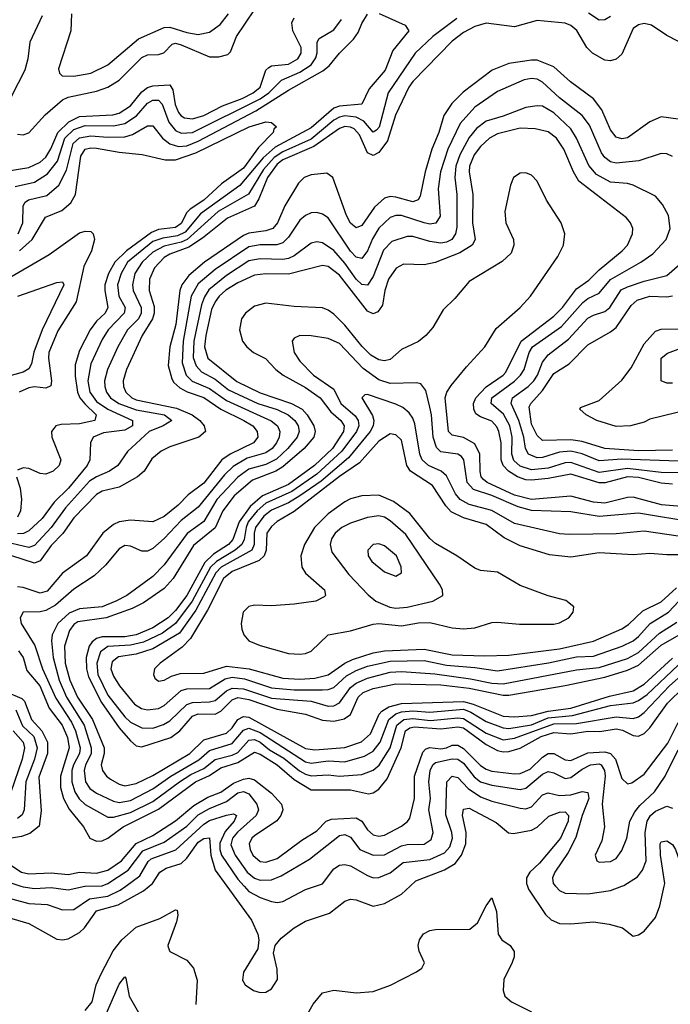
# Model space of a CAD drawing. Header units: inches. Extents: x 884549 to 1028252, y 526810 to 653624.
# Tile 569 of 656: x 970958 to 973262, y 539582 to 543069. Entities that reach past the tile are written whole.
import ezdxf

# ---------------------------------------------------------------- set-up
doc = ezdxf.new("R2010")
doc.units = ezdxf.units.IN
doc.header["$MEASUREMENT"] = 0
doc.layers.add('A9573', color=7, linetype='Continuous')
doc.layers.add('A9574', color=7, linetype='Continuous')

msp = doc.modelspace()

# ---------------------------------------------------------------- linework, layer by layer
at = {"layer": 'A9573', "color": 5}
for points, elevation in [([(970768.2, 540000), (970773.1, 539990), (970813.2, 539950), (970910, 539892), (970990, 539867.6), (971090, 539812.6), (971110, 539809.5), (971130, 539813.1), (971170, 539835.6), (971187.9, 539852.1), (971230, 539912.7), (971306.6, 539933.4), (971396.1, 539983.9), (971415.9, 540000)], 2220), ([(970845.1, 540000), (970870, 539978.5), (970933.8, 539953.8), (970990, 539938.8), (971055, 539935), (971110, 539915.9), (971150, 539917), (971204.9, 539955.1), (971270, 539964.1), (971314.1, 539985.9), (971333.6, 540000)], 2240), ([(970961.6, 540000), (970970, 539997.1), (971010, 539991.5), (971070, 539994.9), (971130, 539986.9), (971188.2, 540000)], 2260), ([(971691.6, 540000), (971779.3, 539879.3), (971801.7, 539830), (971805.2, 539810), (971801.4, 539778.6), (971750, 539695.3), (971747.2, 539667.2), (971757, 539650), (971785.8, 539630), (971810, 539623.3), (971830, 539624.8), (971850, 539636.1), (971870.8, 539670), (971870, 539706.6), (971856.7, 539763.3), (971862.4, 539790), (971884, 539816), (971930, 539852.5), (971970, 539876.6), (972055.7, 539904.3), (972110, 539946.6), (972130, 539953.7), (972150, 539952.1), (972210, 539928.8), (972250, 539938.5), (972310, 539971.7), (972341, 540000)], 2220), ([(971752.7, 540000), (971770, 539981.1), (971810, 539959.7), (971850, 539946.2), (971870, 539942), (971890, 539946), (971970, 539988.3), (972005.5, 540000)], 2240), ([(972755.8, 540000), (972759.4, 539990), (972819.5, 539899.5), (972840.3, 539880.3), (972870, 539868.1), (972910, 539866.3), (972990, 539873.2), (973045.7, 539865.7), (973092.8, 539852.8), (973130, 539823), (973150, 539827.2), (973170, 539840.9), (973210, 539888.9), (973224.9, 539930), (973240.6, 540000)], 2220), ([(972855.1, 540000), (972857.3, 539997.3), (972870, 539984.6), (972890, 539975.8), (972970, 539973.4), (973050, 539984.5), (973090.3, 540000)], 2240), ([(971930, 539464.3), (971997.7, 539582.3), (972030, 539621.8), (972070, 539632), (972150, 539622.2), (972210, 539627), (972270.8, 539649.2), (972362.9, 539697.1), (972382, 539710), (972391.6, 539728.4), (972372.2, 539770), (972368.6, 539790), (972373.3, 539810), (972388.3, 539831.7), (972410, 539843), (972430, 539846.5), (972552.4, 539847.6), (972578.8, 539870), (972610, 539930.3), (972630, 539958.8), (972646.5, 539910), (972652.1, 539830), (972665.4, 539810), (972694.5, 539790), (972709, 539769), (972709.6, 539750), (972702.6, 539730), (972672.8, 539670), (972670.1, 539630.1), (972676.5, 539610), (972699.5, 539590), (972770, 539555.5)], 2180), ([(971190, 539559.8), (971214.8, 539590), (971229.2, 539650), (971246, 539690), (971289, 539771), (971319.9, 539810), (971370, 539855), (971454.2, 539885.8), (971510, 539916.6), (971515.3, 539915.3), (971517.7, 539897.7), (971513.5, 539873.5), (971482.6, 539790), (971483.8, 539783.8), (971490, 539768.8), (971550, 539738.3), (971573.2, 539710), (971586.7, 539666.7), (971581.3, 539581.3)], 2180), ([(971254.3, 539525.7), (971310, 539652.9), (971330, 539678.4), (971334.4, 539674.4), (971346.2, 539610), (971383.9, 539543.9)], 2160)]:
    msp.add_lwpolyline(points, dxfattribs=dict(at, elevation=elevation))
at = {"layer": 'A9574', "color": 5}
for points, elevation in [([(971037.4, 543082.6), (970994, 542990), (970986.3, 542930), (970975.7, 542890), (970904.6, 542750)], 2320), ([(970910, 542532.2), (970990, 542545.8), (971030, 542564.3), (971050, 542582.7), (971067.9, 542612.1), (971093, 542670), (971132.2, 542707.8), (971170, 542726.1), (971288.1, 542731.9), (971310, 542737.4), (971350, 542764), (971390, 542814.1), (971410, 542829), (971430, 542835), (971490, 542838.3), (971500.5, 542820.5), (971509.1, 542769.1), (971520.8, 542740.8), (971530, 542728.3), (971541.8, 542721.8), (971570, 542717.4), (971610, 542729.3), (971676.1, 542763.9), (971745.4, 542790), (971784.7, 542810), (971809.8, 542830.2), (971829.9, 542890), (971839.9, 542900.1), (971850, 542906.2), (971910, 542911.9), (971943, 542930), (971955.2, 542950), (971954.6, 542970), (971925.5, 543030), (971921.8, 543058.2), (971930, 543075.6)], 2280), ([(972506.5, 543073.5), (972421.2, 543010), (972358.5, 542950), (972263.1, 542810), (972231.2, 542688.8), (972221.7, 542678.3), (972210, 542671.1), (972177.2, 542710), (972150, 542723.9), (972110, 542728), (972090, 542724.4), (972070, 542712.7), (971990, 542646.1), (971890, 542600.7), (971859.2, 542580.8), (971821.8, 542538.2), (971768.7, 542451.3), (971660.8, 542390), (971551.2, 542290), (971530, 542280.5), (971470, 542267.3), (971430, 542245.5), (971392.1, 542210), (971365.6, 542170), (971357.2, 542130), (971359.5, 542110), (971388, 542050), (971388.7, 542030), (971378.2, 542010), (971339.2, 541970), (971305.1, 541910), (971268.4, 541830), (971258.8, 541790), (971259.1, 541770), (971265.1, 541750), (971280.1, 541730), (971309.2, 541709.2), (971370, 541686.8), (971470.9, 541670), (971497.3, 541650), (971466.5, 541630), (971416.3, 541610), (971340.2, 541539.8), (971305.1, 541490), (971276.1, 541470), (971230, 541450.2), (971205.7, 541434.3), (971120, 541340), (971070, 541270.6), (971010, 541206.4), (970990, 541200.1), (970910, 541218.9)], 2260), ([(970941.4, 542478.6), (971010, 542493.8), (971056.8, 542523.2), (971091.7, 542568.3), (971118.2, 542650), (971150, 542680.7), (971190, 542694.5), (971290, 542692.8), (971330, 542701.2), (971371.5, 542728.5), (971410, 542773.5), (971430, 542784.3), (971444, 542784), (971450, 542783.5), (971463.1, 542770), (971486.5, 542706.5), (971510, 542676.6), (971530, 542666.8), (971570, 542669.2), (971810, 542788.6), (971840.7, 542810), (971884.6, 542855.4), (971950, 542882.8), (971990.3, 542909.7), (972006.4, 542933.6), (972011.4, 542951.4), (972011.6, 542990), (972018.1, 543001.9), (972070, 543033.4), (972097.6, 543070)], 2260), ([(970950, 542663.3), (970970, 542661.8), (970990, 542668.5), (971048, 542732), (971110, 542785.1), (971130, 542794.2), (971230, 542816.2), (971270.2, 542829.8), (971310, 542855.1), (971390, 542935), (971410, 542944.7), (971450, 542945.2), (971468.5, 542951.5), (971497.8, 542982.2), (971510, 542986.5), (971530, 542979.7), (971630, 542937.1), (971662.8, 542937.2), (971694.7, 542945.3), (971704.9, 542955.1), (971725.3, 543010), (971790, 543103.9)], 2320), ([(972231.2, 543091.2), (972322.8, 543050), (972336.3, 543030), (972280, 542960), (972252.7, 542890), (972195.5, 542824.5), (972169.6, 542770.4), (972090, 542763), (972070, 542755.3), (971990, 542685.5), (971862.5, 542617.5), (971820.3, 542579.7), (971738, 542482), (971598.3, 542381.7), (971543.6, 542316.4), (971516.8, 542303.2), (971464.4, 542295.6), (971430, 542283.4), (971339.9, 542210), (971317.1, 542170), (971304.8, 542130), (971309.1, 542090), (971331, 542050), (971328.4, 542030), (971270.7, 541970), (971250, 541936.4), (971210.4, 541850), (971199.2, 541790), (971206, 541750), (971230, 541716.6), (971270, 541689.4), (971358, 541650), (971356.9, 541630), (971330, 541615.3), (971254.7, 541605.3), (971218.6, 541590), (971208.8, 541570), (971206.6, 541510), (971197.1, 541490), (971130.6, 541409.4), (971079.9, 541360.1), (971037.4, 541302.6), (970990, 541258.2), (970971.1, 541248.9), (970950, 541248.2)], 2240), ([(970952.5, 542310), (970968.7, 542350), (970970.8, 542410), (970977.6, 542422.4), (970988.7, 542431.3), (971053.7, 542446.3), (971096.6, 542483.4), (971124.3, 542535.7), (971147.3, 542630), (971170, 542650.9), (971210, 542657.5), (971270, 542652.5), (971330, 542654.6), (971357.8, 542662.2), (971410, 542693.4), (971430, 542693.3), (971463.3, 542650), (971489.3, 542629.3), (971520.5, 542620.5), (971550, 542622.7), (971590, 542638.8), (971793.8, 542746.2), (971910, 542819.6), (972031.8, 542888.2), (972053.9, 542906.1), (972090, 542950.7), (972139.6, 543000.4), (972156.8, 543023.2), (972170, 543056.1), (972190, 543089)], 2240), ([(971141.9, 543090), (971139.5, 543030), (971094.9, 542894.9), (971099.4, 542879.4), (971108.2, 542870), (971150, 542869.6), (971210, 542879.9), (971270, 542908.7), (971378.4, 543001.6), (971470, 543041.9), (971490, 543042.4), (971550, 543023.2), (971590, 543016.9), (971630, 543025.2), (971667.5, 543052.5), (971697.6, 543090)], 2340), ([(973050, 543079.9), (973030, 543068.3), (973010, 543067.8), (972972.3, 543092.3)], 2260), ([(973330, 542972.1), (973250, 543012.7), (973195.8, 543050), (973170, 543055.9), (973150, 543051.4), (973130, 543037.4), (973090, 542947.2), (973070.5, 542929.5), (973050, 542923.4), (973030, 542926.1), (972986.6, 542950), (972966.3, 542970), (972930.7, 543030.7), (972910, 543048.1), (972890, 543056.8), (972790, 543066.1), (972710, 543043.4), (972610, 543056.7), (972570, 543045.1), (972530, 543023.6), (972490, 542993.2), (972350, 542849.9), (972336, 542830), (972288.8, 542731.2), (972260.1, 542639.9), (972230, 542599.2), (972210, 542588.6), (972190, 542597.1), (972161.6, 542661.6), (972142.3, 542682.3), (972130, 542688.6), (972110, 542690.6), (972090, 542683.9), (972000.2, 542619.8), (971890, 542572.6), (971870, 542557.7), (971835.3, 542510), (971805.4, 542434.6), (971790, 542409.1), (971693.5, 542366.5), (971605.1, 542294.9), (971557.1, 542262.9), (971490, 542238.7), (971470, 542227.2), (971435.6, 542190), (971417.5, 542150), (971416.6, 542110), (971433.7, 542053.7), (971434.2, 542030), (971428.7, 542010), (971392.1, 541950), (971335.7, 541830), (971324.3, 541790), (971325.4, 541770), (971333.8, 541750), (971355.2, 541730), (971370, 541723.2), (971513.5, 541693.5), (971569.3, 541670), (971595.8, 541650), (971611.5, 541630), (971616.4, 541610), (971592, 541590), (971490, 541555.8), (971459.2, 541540.8), (971426, 541514), (971398.3, 541470), (971375.7, 541450), (971310, 541413.5), (971250, 541398.9), (971230, 541386.9), (971150, 541304.5), (971110.8, 541249.2), (971070, 541206.8), (971030, 541152), (971010, 541143.7), (970930, 541170.4)], 2280), ([(973290, 542717.1), (973230, 542725.5), (973190, 542707.3), (973110, 542650.5), (973090, 542646.7), (973070, 542652.5), (973050, 542679.4), (973019.2, 542750), (972990, 542788.4), (972909.1, 542849.1), (972850, 542902.2), (972790, 542925.2), (972770, 542926.2), (972690, 542914.4), (972631, 542890), (972528, 542812), (972488.2, 542771.8), (972459.7, 542730), (972442.7, 542670), (972417.1, 542610), (972394.2, 542530), (972375.9, 542444.1), (972369.1, 542430.9), (972350, 542424.5), (972290, 542440.9), (972270, 542442.6), (972250, 542437.1), (972214.6, 542405.4), (972170, 542339.6), (972150, 542331.5), (972130, 542348.7), (972115.8, 542375.8), (972066.6, 542510), (972045.1, 542525.1), (971990, 542520.1), (971965.4, 542510), (971945.5, 542490), (971896.5, 542410), (971870.7, 542349.3), (971854.6, 542330), (971830, 542321.2), (971770, 542313.5), (971750, 542305.1), (971612.2, 542210), (971557, 542163), (971532.5, 542130), (971525.4, 542110), (971510.6, 541989.4), (971489.3, 541910), (971484.3, 541844.3), (971496.9, 541796.9), (971504, 541784), (971524.6, 541764.6), (971550.8, 541750.8), (971610, 541731.3), (971670, 541689.6), (971752.2, 541650), (971783.6, 541630), (971799.4, 541610), (971801.2, 541590), (971785.9, 541570), (971703.6, 541530), (971673.4, 541510), (971610, 541428), (971554.3, 541385.7), (971519.5, 541350), (971470, 541309.2), (971430, 541290.7), (971350, 541296.6), (971310, 541290.2), (971290, 541281.3), (971252.2, 541250), (971194.5, 541170), (971110, 541108.8), (971055.5, 541044.5), (971030, 541037.5), (970970, 541057.5), (970950, 541060.8)], 2320), ([(973270, 542585), (973250, 542593.4), (973230, 542595.6), (973150.5, 542569.5), (973070, 542561.2), (973050, 542565.6), (973030, 542580.9), (973018, 542598), (972975.7, 542695.7), (972950.4, 542730), (972870, 542792.4), (972810, 542847.7), (972790, 542858.4), (972770, 542861.2), (972744.4, 542855.6), (972650, 542815.3), (972570, 542759.7), (972518.4, 542701.6), (972473.7, 542610), (972447.9, 542530), (972440.1, 542470), (972446.6, 542373.4), (972432.1, 542347.9), (972410, 542345.1), (972390.8, 542349.2), (972310, 542375.5), (972290, 542375.5), (972270, 542368.5), (972230, 542330.9), (972207.5, 542292.5), (972190, 542250.6), (972170, 542223.1), (972150, 542228.3), (972130, 542249.2), (972050, 542367), (972030, 542380.7), (972010, 542386.3), (971990, 542384.7), (971970, 542375.6), (971950, 542359), (971910, 542298.5), (971890, 542279.2), (971868.7, 542271.3), (971810, 542271.5), (971770, 542264.3), (971650, 542184.5), (971590, 542133.6), (971565.4, 542090), (971536.4, 541930), (971533.9, 541853.9), (971547.6, 541810), (971568.8, 541788.8), (971630, 541763.2), (971690, 541719.9), (971848.8, 541648.8), (971870.5, 541630), (971879, 541610), (971877.4, 541590), (971867.8, 541570), (971851.6, 541550), (971830, 541535), (971763.7, 541516.3), (971713.8, 541486.2), (971683.6, 541456.4), (971590, 541342), (971530, 541295), (971470, 541231.2), (971430, 541196.6), (971410, 541186.9), (971390, 541186.2), (971350, 541204.1), (971330, 541206.2), (971310, 541195.2), (971262.4, 541137.6), (971221.3, 541098.7), (971150, 541052.2), (971084.8, 540995.2), (971050, 540976.2), (971030, 540971.4), (970970, 540970.7), (970959.4, 540950), (970963.3, 540930), (971011.9, 540851.9), (971038.3, 540770), (971085.7, 540665.7), (971141.2, 540581.2), (971156, 540550), (971172.6, 540490), (971169.8, 540470), (971148.6, 540430), (971143.2, 540410), (971142.3, 540370), (971153.6, 540333.6), (971169.1, 540309.1), (971190, 540289.3), (971270, 540244), (971290, 540244), (971350, 540261.2), (971430, 540300.1), (971523.5, 540370), (971564.1, 540395.9), (971610, 540417.3), (971650, 540448.3), (971710, 540464.3), (971730, 540473.9), (971770, 540516.6), (971790, 540519.1), (971810, 540510.4), (971843.2, 540483.2), (971893.9, 540453.9), (971948.3, 540408.3), (971970, 540396.7), (971990, 540390.7), (972050, 540393.9), (972090, 540389.2), (972170, 540395.5), (972210, 540411.4), (972231, 540429), (972270.2, 540490), (972293.3, 540570), (972318.3, 540590), (972350, 540594), (972413.2, 540586.8), (972510, 540596.4), (972530, 540594.4), (972610, 540541.7), (972670, 540518.7), (972710, 540523.8), (972850, 540575.6), (972930, 540576.1), (973070, 540600), (973130, 540594.2), (973150, 540600.2), (973170, 540615.2), (973259.8, 540710), (973310, 540754.4)], 2340), ([(973290, 541464.1), (973230, 541465.2), (973110, 541479.2), (973010, 541465), (972910, 541500.1), (972890, 541499.2), (972830, 541480.1), (972770, 541474.4), (972730, 541488.1), (972708.1, 541508.1), (972700.3, 541530), (972702.6, 541590), (972693.7, 541630), (972671.5, 541671.5), (972627.2, 541710), (972630.3, 541730), (972710.7, 541789.3), (972731.9, 541810), (972744.8, 541830), (972762.1, 541890), (972774.6, 541910), (972877.2, 541982.8), (972952.3, 542067.7), (972970, 542081.7), (973010, 542100.9), (973050.7, 542149.3), (973158.1, 542210), (973200.6, 542239.4), (973247.9, 542290), (973261.8, 542330), (973255.8, 542375.8), (973234, 542414), (973210, 542443.5), (973130, 542482.7), (973110, 542488.5), (973050, 542493.7), (973001.1, 542521.1), (972973, 542553), (972930.3, 542650), (972910, 542682), (972850, 542739.6), (972810, 542762.2), (972790, 542764.5), (972750, 542758.1), (972670, 542726.9), (972610, 542709.9), (972576.2, 542683.8), (972550, 542651.7), (972516.6, 542590), (972502.3, 542550), (972498.7, 542510), (972505.8, 542450), (972506.2, 542333.8), (972501.7, 542310), (972488.7, 542290), (972470, 542281), (972450, 542277.9), (972410, 542282.9), (972350, 542301), (972330, 542301.4), (972276.4, 542283.6), (972246.8, 542253.2), (972210, 542159.1), (972190, 542128.5), (972170, 542131.1), (972150, 542150.3), (972110, 542206.3), (972070, 542251.1), (972030, 542279.2), (972010, 542281.9), (971990, 542277.3), (971930, 542232.2), (971910, 542223.8), (971890, 542219.9), (971810, 542222.5), (971770, 542215.3), (971690, 542163.1), (971628, 542112), (971612.2, 542087.8), (971601.4, 542058.6), (971574.3, 541930), (971572.6, 541872.6), (971583, 541843), (971601.8, 541821.8), (971650, 541795.8), (971697.5, 541757.5), (971801.5, 541710), (971870, 541687.8), (971909.2, 541670), (971932.1, 541650), (971943.8, 541630), (971947.2, 541610), (971941, 541590), (971907.9, 541550), (971867.6, 541512.4), (971830, 541493.9), (971770, 541477.3), (971730, 541448.8), (971656.1, 541370), (971610, 541291.7), (971550.5, 541249.5), (971470, 541137.8), (971430, 541097.2), (971337, 541030), (971298.3, 541010), (971250, 540989.7), (971170, 540982), (971132.7, 540967.3), (971093.3, 540930), (971073.3, 540890), (971070.9, 540869.1), (971076.2, 540810), (971097.2, 540730), (971123.4, 540670), (971186.1, 540570), (971211.5, 540490), (971210.7, 540469.3), (971191.6, 540430), (971186.7, 540410), (971191, 540370), (971206.4, 540346.4), (971229.5, 540330), (971290, 540301.1), (971310, 540296.7), (971350, 540303.4), (971430, 540344.8), (971493.6, 540390), (971592.9, 540447.1), (971630, 540481), (971710, 540505.7), (971750, 540552.4), (971770, 540559.9), (971810, 540543.9), (971970, 540439.9), (971990, 540435.3), (972050, 540444.2), (972110, 540440.8), (972179.5, 540460.5), (972210, 540477.8), (972235, 540510), (972265.1, 540590), (972290.1, 540609.9), (972310, 540617.5), (972350, 540621.4), (972410, 540616.1), (972530, 540626.6), (972556.2, 540616.2), (972610, 540583.6), (972670, 540561.2), (972690, 540558.8), (972770, 540571.6), (972830, 540596.3), (972915.9, 540604.1), (973050, 540640.4), (973130, 540649.5), (973150, 540657.7), (973180.6, 540679.4), (973290, 540783.2)], 2360), ([(970957.4, 542250), (971001.8, 542290), (971049.9, 542370.1), (971106.8, 542393.2), (971139.4, 542420.6), (971155.3, 542450), (971174.9, 542585.1), (971190, 542610.3), (971210, 542615.5), (971230, 542613.9), (971310, 542599.6), (971391.6, 542591.6), (971472.9, 542572.9), (971510, 542573), (971582.1, 542597.9), (971770.1, 542690.1), (971830, 542707.8), (971850, 542704.4), (971868, 542690), (971858.5, 542681.5), (971855.5, 542670), (971804.2, 542615.8), (971750, 542542.8), (971672.8, 542487.2), (971610, 542430.2), (971561.7, 542398.3), (971550, 542385.6), (971530, 542346.9), (971510, 542333.4), (971450, 542326.3), (971424.3, 542315.7), (971336.1, 542250), (971295.3, 542210), (971272.3, 542170), (971259.4, 542130), (971258.9, 542110), (971270.3, 542049.7), (971260.9, 542030), (971230, 542000.8), (971208.1, 541970), (971170, 541896.9), (971154, 541846), (971153.9, 541806.1), (971162.4, 541750), (971170.9, 541730), (971188.1, 541708.1), (971228.9, 541670), (971224.4, 541650), (971170, 541637.3), (971105.1, 541634.9), (971086.2, 541630), (971078.4, 541621.6), (971070.1, 541610), (971071.2, 541590), (971103.2, 541510), (971098.3, 541490), (971076.4, 541470), (971050, 541459.8), (971030, 541461.8), (970990, 541478.9), (970970, 541482.2), (970950, 541473.3)], 2220), ([(973270, 541424.4), (973230, 541427.4), (973150, 541447.5), (973110, 541449.8), (973030.9, 541429.1), (973010, 541428.4), (972910, 541459.9), (972830, 541444), (972770, 541438.1), (972750, 541439.7), (972721.1, 541450), (972689.4, 541470), (972669.7, 541489.7), (972662.7, 541510), (972662.5, 541570), (972655.4, 541610), (972647.3, 541627.3), (972630, 541646.8), (972590, 541662), (972573.3, 541673.3), (972565.7, 541690), (972565.6, 541710), (972573.4, 541730), (972610, 541769.2), (972669.9, 541810), (972679.1, 541820.9), (972733.7, 541930), (972850, 542019.2), (972880.1, 542050), (972930, 542115.5), (972973.3, 542146.7), (973010, 542183.3), (973092.1, 542250), (973110.4, 542270), (973127.9, 542310), (973129, 542330), (973120.7, 542350), (973106.7, 542366.7), (972937.7, 542497.7), (972919.1, 542530), (972885, 542610), (972859, 542650), (972830, 542671.6), (972782.9, 542682.9), (972730, 542684.3), (972650, 542664.9), (972621.5, 542650), (972590, 542620.1), (972567.5, 542590), (972550.9, 542550), (972550.1, 542529.9), (972563.1, 542450), (972561.4, 542350), (972570.7, 542290), (972560.3, 542270), (972516.9, 542243.1), (972429.3, 542209.3), (972390, 542200.4), (972317.3, 542202.7), (972290.9, 542189.1), (972264.2, 542150), (972250.5, 542110), (972242.6, 542057.4), (972225.9, 542034.1), (972210, 542027.1), (972190, 542036.9), (972090, 542163.8), (972050, 542194.3), (972030, 542198.3), (971910, 542167.7), (971830, 542168.7), (971790, 542164.1), (971730, 542137.4), (971688.4, 542111.6), (971664.4, 542090), (971649.8, 542070), (971637.8, 542042.2), (971617, 541950), (971613, 541910), (971624.7, 541870), (971727.5, 541787.5), (971810, 541747.5), (971920.3, 541710), (971958.1, 541690), (971976.5, 541670), (971999.7, 541630), (972004.4, 541610), (971999.2, 541590), (971965, 541550), (971890, 541485.3), (971865.5, 541470), (971782.3, 541437.7), (971718, 541382), (971676.9, 541330), (971650, 541269.6), (971573.4, 541206.6), (971501, 541090), (971470, 541053.8), (971396.8, 541003.2), (971356, 540984), (971263.7, 540950), (971164.2, 540935.8), (971150, 540926.5), (971134.3, 540905.7), (971117.1, 540850), (971118.9, 540790), (971135.1, 540730), (971163.2, 540670), (971215.9, 540590), (971256.6, 540490), (971256.7, 540470), (971246.9, 540430), (971251, 540410), (971265.5, 540390), (971279.5, 540379.5), (971310, 540360.8), (971330, 540355.1), (971370, 540363.2), (971430, 540391.8), (971560.3, 540470), (971610, 540517.8), (971690, 540542.4), (971710, 540560.6), (971730, 540590), (971750, 540601), (971770, 540598.6), (971970, 540488), (972003.4, 540483.4), (972110, 540491.2), (972168.4, 540511.6), (972200.8, 540539.2), (972230.6, 540609.4), (972240, 540620), (972264.9, 540635.1), (972310, 540647), (972530, 540653.8), (972564.5, 540644.5), (972670, 540601.7), (972710, 540599.6), (972770, 540604.8), (972830, 540620.4), (972910, 540630.8), (973046.7, 540673.3), (973130, 540692.4), (973170, 540715.5), (973270, 540807.1)], 2380), ([(973330, 541341.9), (973230.7, 541350.7), (973130, 541377.5), (973110, 541376.5), (973030, 541356.9), (972990, 541360.1), (972910, 541381.8), (972770, 541369.8), (972710, 541384.6), (972613.8, 541430), (972600.3, 541440.3), (972591.8, 541450), (972588.5, 541468.5), (972587.6, 541530), (972570, 541566.8), (972530, 541589.5), (972490, 541597.7), (972477, 541610), (972464.7, 541730), (972470.8, 541750), (972486.2, 541773.8), (972540, 541840), (972605.5, 541910), (972645.3, 541974.7), (972730.3, 542050), (972766.5, 542090), (972863.8, 542230), (972883.8, 542270), (972888.8, 542310), (972875.4, 542350), (972824.1, 542430), (972790, 542496.8), (972770, 542518.8), (972750, 542526.9), (972730, 542525.7), (972707.1, 542510), (972696.6, 542483.4), (972676.2, 542390), (972679.2, 542350), (972706.7, 542290), (972707.9, 542270), (972698.4, 542241.6), (972666.9, 542213.1), (972550, 542141.8), (972498.9, 542081.1), (972458.1, 542041.9), (972420.8, 541979.2), (972396.3, 541950), (972370, 541929.3), (972310, 541900.5), (972270, 541865.7), (972250, 541860.7), (972230, 541864.7), (972201.3, 541881.3), (972171.3, 541911.3), (972110, 541987.1), (972070, 542025.5), (972050, 542040.4), (972030, 542048.4), (971930, 542053.4), (971830, 542065.2), (971790, 542053.9), (971757.1, 542030), (971743.9, 542010), (971735.9, 541970), (971747.3, 541930), (971762, 541910), (971785.9, 541890), (971828.7, 541868.7), (971865, 541830), (971891.2, 541810), (971970, 541766.2), (972022.4, 541730), (972059.7, 541679.7), (972095.5, 541650), (972107.6, 541630), (972105.1, 541610), (972065.8, 541550), (972002.3, 541490), (971910, 541422.7), (971817.4, 541382.6), (971774.7, 541345.3), (971734.8, 541290), (971712.4, 541227.6), (971697, 541210), (971644.4, 541175.6), (971613.4, 541146.6), (971549.5, 541030), (971510, 540976.8), (971483.8, 540950), (971430, 540914.8), (971370, 540890), (971330, 540883.7), (971250, 540883.7), (971230, 540877.8), (971214.5, 540865.5), (971204.1, 540850), (971193.8, 540810), (971195, 540770), (971201.6, 540741.6), (971247.7, 540650), (971310, 540560.9), (971350, 540515.3), (971370, 540496.9), (971390, 540493.3), (971493.2, 540526.8), (971524.9, 540550), (971570, 540601.6), (971590, 540610), (971650.6, 540609.4), (971670, 540619.6), (971710, 540660.6), (971730, 540667.9), (971770, 540661.5), (971870, 540626.6), (971970, 540609.2), (972030, 540587.7), (972070, 540584), (972106.9, 540593.1), (972130, 540607.5), (972157.1, 540670), (972174, 540686), (972210, 540699.7), (972290, 540717), (972450, 540713.4), (972550, 540701.9), (972670, 540677.1), (972690, 540676.9), (972889.7, 540710.3), (973030, 540740.4), (973110, 540764.6), (973150, 540782.8), (973230, 540853.1), (973310, 540900)], 2420), ([(970898.3, 542141.7), (971062.8, 542237.2), (971170, 542314.2), (971190, 542320.2), (971210, 542318.4), (971217.6, 542310), (971222.6, 542290), (971212.6, 542250), (971185.2, 542194.8), (971157.5, 542070), (971092.9, 541967.1), (971061.5, 541890), (971059.5, 541870), (971071, 541790), (971068, 541772), (971050, 541764.1), (971010, 541769.1), (970990, 541765.2), (970955.8, 541750)], 2180), ([(973290, 541504.9), (973090, 541512.7), (973010, 541507.1), (972950, 541531.7), (972910, 541540.5), (972870, 541537.3), (972810, 541518.5), (972790, 541517.7), (972759.7, 541530), (972749.7, 541549.7), (972743.3, 541590), (972725.4, 541650), (972698.1, 541710), (972703.1, 541730), (972759.2, 541770), (972779.3, 541790), (972792.1, 541810), (972810, 541856.1), (972830, 541882.4), (972902, 541938), (972970, 542011.5), (972990, 542022.8), (973030, 542035.3), (973047.9, 542050), (973088.3, 542111.7), (973110, 542123.1), (973170, 542142.6), (973250, 542162.9), (973339.1, 542240.9)], 2340), ([(970951.8, 542090), (971090, 542138.5), (971110, 542140.2), (971114.4, 542130), (971037.2, 541970), (971008.2, 541891.8), (971000.3, 541850), (970990, 541832.1), (970970, 541820.6), (970890, 541798.7)], 2160), ([(973270, 541544.6), (973150, 541541.6), (973030.6, 541550.6), (972950, 541575), (972910, 541581.5), (972810, 541578.9), (972790, 541595.8), (972770, 541636.2), (972762.5, 541697.5), (972767.7, 541710), (972810, 541756), (972850, 541816), (972904.4, 541850), (972970, 541916.9), (973050, 541962.9), (973070, 541979), (973123.7, 542056.3), (973144.6, 542075.4), (973190, 542089.5), (973250, 542087.6), (973270, 542091.1)], 2320), ([(973330, 541688), (973190, 541653.6), (973170, 541643.1), (973120.7, 541630), (973070, 541628), (973001.5, 541650), (972964.3, 541670), (972941.2, 541690), (972944.1, 541695.9), (973010, 541720.1), (973090, 541792.3), (973124, 541836), (973170, 541921.1), (973210, 541965.6), (973230, 541973), (973290, 541974.1)], 2280), ([(973348.4, 541288.4), (973150, 541321.2), (973009.9, 541309.9), (972910, 541326.3), (972770, 541330.6), (972723.2, 541343.2), (972630, 541384.3), (972564.6, 541404.6), (972543.2, 541430), (972531.2, 541510), (972522.1, 541522.1), (972510, 541530.4), (972450, 541538.5), (972433.5, 541553.5), (972421.7, 541590), (972416.1, 541670), (972410, 541696.9), (972395.7, 541755.7), (972379.1, 541779.1), (972363.3, 541783.3), (972270, 541779.9), (972230, 541793), (972173.8, 541833.8), (972090, 541922.4), (972050, 541939.6), (971990, 541949.2), (971949.5, 541950.5), (971930, 541940.5), (971923.2, 541930), (971930.1, 541890), (971950, 541859.4), (971998.4, 541810), (972070, 541760.3), (972094.8, 541710), (972146.3, 541666.3), (972156.6, 541650), (972158.5, 541630), (972150.3, 541610), (972099.1, 541540.9), (972010, 541459.2), (971922.1, 541397.9), (971830, 541357.1), (971799, 541330), (971767.6, 541290), (971759.6, 541270), (971752.5, 541227.5), (971744.2, 541210), (971720.9, 541190), (971654.5, 541150), (971634.1, 541130), (971569.1, 541010), (971509.8, 540930), (971463.4, 540896.6), (971396, 540864), (971350, 540853.3), (971270, 540848.7), (971244.5, 540830), (971230.9, 540790), (971234.9, 540750), (971270, 540676.1), (971330, 540599.7), (971350, 540581.4), (971390, 540561.2), (971430, 540560.1), (971467.2, 540572.8), (971490, 540586.1), (971550, 540643.6), (971570, 540650.5), (971630, 540652.5), (971650, 540658), (971690, 540692.1), (971710, 540701.8), (971750, 540699.2), (971850, 540666), (971990, 540654.8), (972050, 540637.2), (972070, 540639.3), (972091.1, 540648.9), (972130, 540704), (972150, 540719.2), (972190, 540736.9), (972270, 540757.8), (972310, 540760.7), (972428, 540752), (972554.6, 540734.6), (972630, 540718.9), (972670, 540716.8), (972930, 540766.5), (973010, 540775.1), (973110, 540806.5), (973150, 540827.7), (973224.2, 540895.8), (973285.2, 540934.8)], 2440), ([(973270, 541782.2), (973250, 541781.1), (973230, 541789.8), (973229.9, 541870), (973251.6, 541888.4), (973290, 541901.6)], 2260), ([(973330, 541233.8), (973170, 541257.9), (973070, 541248.1), (972905.1, 541245.1), (972870, 541248.5), (972710, 541284.6), (972630, 541330.5), (972550, 541352.3), (972517.7, 541370), (972501.5, 541390), (972470, 541454), (972450.5, 541470), (972405.4, 541490), (972382.9, 541510), (972374.9, 541530), (972357.1, 541637.1), (972350, 541658), (972337, 541677), (972315, 541695), (972290, 541706.7), (972190, 541741.4), (972180.1, 541739.9), (972169.5, 541730), (972207.3, 541667.3), (972212.7, 541650), (972209.8, 541630), (972198.9, 541610), (972122.3, 541517.7), (972025.1, 541434.9), (971950, 541382.1), (971910, 541357.5), (971850, 541332.1), (971822.5, 541310), (971792.9, 541270), (971787.9, 541250), (971788.6, 541210), (971780.2, 541190), (971671.9, 541130), (971652.5, 541110), (971582.2, 540977.8), (971523.6, 540896.4), (971430, 540840.4), (971370, 540821.5), (971307.7, 540812.3), (971285.4, 540794.6), (971280.8, 540770), (971290, 540744.1), (971311, 540710), (971364.8, 540644.8), (971389.1, 540629.1), (971410, 540624.8), (971450, 540629.7), (971470, 540640.5), (971530, 540692.7), (971550, 540698.5), (971630, 540699.6), (971685.7, 540734.3), (971710, 540740.6), (971754.5, 540734.5), (971850, 540702.4), (971930, 540695.6), (972030, 540694.9), (972050, 540696.4), (972070, 540704.3), (972114.9, 540745.1), (972150, 540764.3), (972190, 540779), (972270, 540797.1), (972390, 540798.9), (972470, 540782.7), (972570, 540774.7), (972650, 540762.8), (972830.6, 540790.6), (972930, 540811.8), (972990, 540814.4), (973091.3, 540850), (973130, 540868.6), (973150, 540884.3), (973190.7, 540930), (973256.1, 540970), (973291.9, 541010)], 2460), ([(973350, 541173.4), (973250, 541173.1), (973190, 541178.1), (973130, 541173.6), (973010, 541180.5), (972910, 541165.8), (972834, 541174), (972730, 541205.6), (972673.9, 541233.9), (972610, 541280.9), (972530, 541304.7), (972486.3, 541326.3), (972467.1, 541347.1), (972419.4, 541419.4), (972342.3, 541470), (972329.3, 541490), (972310, 541579.5), (972290, 541599.1), (972270, 541601.7), (972230, 541576.7), (972161, 541499), (972090, 541451), (971930, 541326.8), (971870, 541292), (971850, 541274.3), (971833.6, 541250), (971830.6, 541190), (971823.9, 541170), (971806.2, 541153.8), (971710, 541114.9), (971679.2, 541090), (971622.8, 540977.2), (971563.2, 540876.8), (971533.5, 540846.5), (971455.4, 540790), (971435.6, 540770), (971431.4, 540750), (971436.7, 540736.7), (971450, 540726.7), (971470, 540730.2), (971495.6, 540744.4), (971526.7, 540753.3), (971610, 540754.6), (971690, 540779.2), (971770.2, 540770.2), (971890, 540737.1), (971950, 540732.9), (972003.1, 540736.9), (972050, 540748.8), (972109.7, 540790.3), (972137, 540803), (972210, 540826.4), (972250, 540834), (972390, 540839.2), (972490, 540819.1), (972604.4, 540815.6), (972690, 540818.6), (972870, 540841.1), (972990, 540867.7), (973090, 540911.1), (973113.6, 540926.4), (973164.8, 540975.2), (973230, 541007.4), (973283.6, 541056.4)], 2480), ([(970947.2, 541450), (970960.1, 541410), (970963.8, 541370), (970961.3, 541330), (970950, 541306.7)], 2220), ([(970953.3, 540833.3), (970970, 540810.1), (970983.5, 540763.5), (971029.2, 540710), (971062.6, 540630), (971107.9, 540570), (971126.9, 540526.9), (971133.6, 540490), (971101.9, 540390), (971103, 540350), (971113.4, 540310), (971132.6, 540272.6), (971184.2, 540210), (971206.8, 540170), (971230, 540159.4), (971250, 540161.1), (971270, 540170.5), (971325, 540210), (971450, 540272.3), (971580.2, 540370), (971630, 540391.5), (971670, 540419.7), (971730, 540437.7), (971790, 540474.1), (971810, 540467.9), (971870, 540429.8), (971930, 540377.6), (971990, 540341.5), (972130, 540341.2), (972192.9, 540327.1), (972210, 540330.5), (972230, 540344), (972259.2, 540380.8), (972309, 540490), (972324.6, 540550), (972339.2, 540560.8), (972355.8, 540564.2), (972450, 540557.7), (972510, 540564.8), (972530, 540561.3), (972610, 540501.5), (972650, 540480.8), (972670, 540476.2), (972690, 540477.1), (972730, 540489), (972804.4, 540530), (972850, 540544), (972910, 540539.4), (972970, 540549.1), (973012.1, 540547.9), (973070, 540557.3), (973092.8, 540552.8), (973130, 540533.6), (973150, 540531.4), (973170, 540541), (973190, 540560.3), (973251.7, 540648.3), (973310, 540705.4)], 2320), ([(970910, 540688.1), (970965, 540665), (970974.9, 540654.9), (970999.5, 540590), (971036, 540550), (971057, 540510), (971056.9, 540470), (971026, 540386), (971033.7, 540266.3), (971027, 540213), (970993.8, 540186.2), (970964.3, 540175.7), (970928.9, 540170)], 2280), ([(970944.5, 540624.5), (970968.4, 540568.4), (971008, 540530), (971019.6, 540490), (971010.8, 540450), (970979.7, 540370), (970973.5, 540270), (970967.1, 540252.9), (970950, 540239.6)], 2260), ([(970930, 540071.9), (970964.3, 540050), (970990, 540044), (971070, 540047.4), (971130, 540041.3), (971170, 540049.1), (971230, 540046.2), (971270, 540057.2), (971318.2, 540090), (971370, 540151.5), (971430, 540179.6), (971510, 540231.1), (971574.8, 540285.2), (971624.7, 540315.3), (971670, 540333.3), (971715.7, 540364.3), (971750, 540379.1), (971770, 540382.7), (971790, 540377.2), (971849.2, 540330), (971885, 540290), (971889.3, 540270), (971883, 540250), (971868.8, 540231.2), (971790, 540178.1), (971780.6, 540170), (971770.6, 540150), (971773.8, 540130), (971783.8, 540110), (971810, 540086.9), (971830, 540084.9), (971870, 540098.5), (971956.8, 540163.2), (972010, 540195.8), (972043.2, 540230), (972062.1, 540237.9), (972150, 540241.9), (972170.2, 540230.2), (972190, 540200.1), (972210, 540181.8), (972230, 540176.9), (972250, 540180.7), (972310, 540212.4), (972331.4, 540228.6), (972339.1, 540240.9), (972355.6, 540310), (972355.7, 540390), (972385.9, 540474.1), (972394.6, 540485.4), (972408.9, 540491.1), (972450, 540486.4), (972470, 540489.6), (972490, 540499.2), (972510, 540499.3), (972530, 540487.4), (972590, 540427.2), (972610, 540414.2), (972630, 540407.7), (972710, 540397.4), (972730, 540399.1), (972765.9, 540414.1), (972810, 540456.5), (972830, 540469.5), (972850, 540470.5), (972890, 540448), (972910, 540445.7), (972970, 540472.3), (973030, 540475.7), (973050, 540469.5), (973067.6, 540450), (973090, 540381.2), (973110, 540362.6), (973126.2, 540366.2), (973170, 540396.8), (973253.7, 540506.3), (973290, 540580.3)], 2280), ([(970935.4, 540550), (970970.1, 540510), (970975, 540490), (970966.9, 540450), (970925, 540330)], 2240), ([(971188.2, 540000), (971190, 540000.4), (971250, 540001.2), (971270, 540009.3), (971342.7, 540057.3), (971394.5, 540125.5), (971470, 540155.4), (971550, 540213), (971590, 540252.6), (971630, 540275.1), (971690, 540299.4), (971730, 540330.5), (971750, 540335.2), (971770, 540326.6), (971797.2, 540290), (971804.2, 540270), (971795.8, 540250), (971728.8, 540191.2), (971711.1, 540170), (971706, 540146), (971720.8, 540110), (971764.1, 540050), (971790, 540027.9), (971810, 540021.2), (971850, 540022.3), (971883.8, 540036.2), (971984.1, 540095.9), (972090, 540179.4), (972110, 540183.1), (972130, 540173.6), (972162.5, 540130), (972210.1, 540110.1), (972250, 540111.3), (972310, 540142.8), (972330, 540148.2), (972390, 540148.7), (972414.8, 540165.2), (972422.1, 540190), (972407.3, 540270), (972412.7, 540310), (972407.1, 540370), (972412.1, 540410), (972420.7, 540430), (972430, 540438.4), (972490, 540451.4), (972510, 540450.3), (972530, 540436.2), (972567.8, 540387.8), (972590.1, 540370), (972630, 540357.4), (972730, 540342.4), (972750, 540346.7), (972810, 540397.3), (972830, 540405.7), (972850, 540402), (972890, 540381.3), (972910, 540384.7), (972950, 540414.3), (972979.9, 540430), (973010, 540433.8), (973017.8, 540430), (973029.4, 540410), (973031, 540390), (973020.4, 540290), (973029.1, 540210), (973019.4, 540160.6), (972996.5, 540110), (973001.6, 540090), (973010, 540085.3), (973050, 540087.1), (973070, 540098.3), (973090, 540126.7), (973108.6, 540170), (973119.1, 540230), (973136.6, 540263.4), (973153.8, 540286.2), (973205.7, 540334.3), (973243.3, 540390), (973290, 540482.7)], 2260), ([(972005.5, 540000), (972030, 540008.1), (972070, 540061.5), (972090, 540074.3), (972110, 540076.3), (972130, 540071.7), (972190, 540037.8), (972210, 540030.1), (972230, 540030.5), (972270, 540046.8), (972316.5, 540083.5), (972410, 540094.9), (972462.3, 540117.7), (972481, 540139), (972491.3, 540170), (972488.8, 540190), (972467, 540253), (972470.3, 540369.7), (972490, 540390.1), (972510, 540384.4), (972546, 540346), (972590, 540316.2), (972630, 540300.8), (972730, 540275.8), (972750, 540274.3), (972770, 540280.9), (972810, 540323.5), (972830, 540330.1), (972870, 540320.6), (972910, 540323.6), (972950, 540335.8), (972970, 540331.6), (972973.8, 540310), (972950, 540249.8), (972927, 540173), (972900.4, 540119.6), (972853.5, 540050), (972844.6, 540030), (972847.3, 540010), (972855.1, 540000)], 2240), ([(973090.3, 540000), (973097.3, 540002.7), (973146.4, 540033.6), (973163.7, 540056.3), (973176.9, 540090), (973173.5, 540190), (973179.6, 540230), (973191.8, 540250), (973210, 540266), (973250, 540283.9), (973270, 540276.5)], 2240), ([(971333.6, 540000), (971383.8, 540036.2), (971412.6, 540087.4), (971423.3, 540096.7), (971511.5, 540128.5), (971610, 540219.9), (971630, 540232.2), (971690, 540252.1), (971715.7, 540255.7), (971726, 540250), (971717, 540230), (971686.2, 540193.8), (971667.2, 540152.8), (971666.3, 540130), (971672.3, 540110), (971730, 540024.8), (971752.7, 540000)], 2240), ([(972341, 540000), (972361.4, 540018.6), (972462.5, 540057.5), (972499.6, 540080.4), (972522.4, 540110), (972538.4, 540150), (972539, 540190), (972525.9, 540250), (972530, 540273.2), (972550, 540276.9), (972645.7, 540225.7), (972689, 540189), (972706.7, 540186.7), (972770, 540198.5), (972790.8, 540209.2), (972832, 540248), (972870, 540261.6), (972890, 540262.9), (972901.6, 540250), (972900.2, 540230), (972873.4, 540170), (972798.3, 540081.7), (972764.7, 540050), (972752.9, 540030), (972752.3, 540010), (972755.8, 540000)], 2220), ([(971415.9, 540000), (971428.1, 540010), (971454.3, 540050), (971476.5, 540063.5), (971530, 540080.1), (971550, 540099.4), (971590, 540155.8), (971610, 540169.4), (971630, 540171.7), (971634.4, 540110), (971650, 540057.3), (971691.6, 540000)], 2220), ([(973240.6, 540000), (973242.9, 540010), (973227.2, 540110), (973226.4, 540150), (973230, 540156.9), (973250, 540161.1), (973270, 540147.3), (973280.4, 540130), (973315.7, 540030), (973330, 540001.2), (973331, 540000)], 2220), ([(970915.7, 540015.7), (970961.6, 540000)], 2260)]:
    msp.add_lwpolyline(points, dxfattribs=dict(at, elevation=elevation))
for points, elevation in [([(972230, 541384.9), (972170, 541382.3), (972130, 541371.7), (972110, 541361.7), (972050, 541318.4), (972002.5, 541270), (971966.3, 541210), (971953.7, 541170), (971956.6, 541130), (971970, 541108.8), (972037.3, 541050), (972040.6, 541030), (972035.7, 541024.3), (972006.4, 541010), (971930, 540998.7), (971850, 540993.1), (971790, 540995.4), (971770, 540991.2), (971749.1, 540970), (971741.8, 540930), (971744.3, 540910), (971751.4, 540890), (971769.5, 540869.5), (971810, 540852.2), (971910, 540824.6), (971950, 540821.3), (971970, 540824.2), (971990, 540832.3), (972050, 540890.5), (972130, 540904.9), (972210, 540928.6), (972230, 540930.9), (972310, 540922.5), (972370, 540933.1), (972410, 540933.8), (972490, 540915.3), (972530, 540911.7), (972570, 540915.2), (972630, 540933.5), (972650, 540935.2), (972728.2, 540928.2), (972850, 540927.9), (972870, 540932.3), (972902.3, 540950), (972918.4, 540970), (972920.3, 540990), (972892.1, 541012.1), (972830, 541028.1), (972730, 541064.5), (972650, 541111.7), (972590, 541118.1), (972570, 541126.3), (972506.6, 541170), (972430, 541213.7), (972410, 541231.8), (972339.5, 541319.5), (972282, 541362)], 2520), ([(972230, 541311.6), (972190, 541306), (972130, 541286), (972098.9, 541270), (972075, 541250), (972062.2, 541230), (972057.1, 541210), (972063.1, 541183.1), (972124.1, 541104.1), (972191.7, 541031.7), (972219.1, 541010), (972268.6, 540988.6), (972290, 540985.1), (972330, 540988.3), (972420.7, 541010), (972456.2, 541030), (972455.1, 541050), (972445, 541070), (972325.8, 541245.8), (972270, 541294.3), (972250, 541306.5)], 2540), ([(972230, 541212.2), (972210, 541209.8), (972191.3, 541190), (972192.6, 541170), (972204.6, 541150), (972250, 541113.5), (972290, 541098.2), (972309.8, 541110.2), (972308.7, 541131.3), (972292.5, 541170), (972250, 541205.5)], 2560)]:
    msp.add_lwpolyline(points, close=True, dxfattribs=dict(at, elevation=elevation))

doc.saveas('drawing.dxf')
